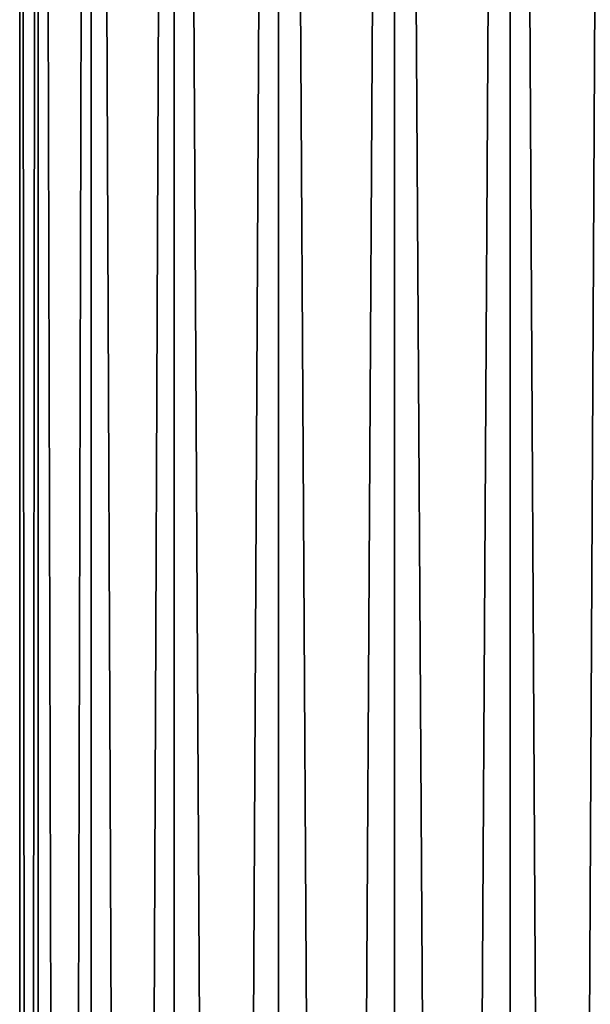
# Model space of a CAD drawing. Header units: millimetres. Extents: x -150 to 150, y -85 to 1149.
# Tile 758 of 1056: x -10 to 5, y 964 to 990. Entities that reach past the tile are written whole.
import ezdxf

# ---------------------------------------------------------------- set-up
doc = ezdxf.new("R2010")
doc.units = ezdxf.units.MM
doc.header["$LTSCALE"] = 21.359881
doc.layers.add('5', color=7, linetype='CONTINUOUS')
doc.layers.add('6', color=7, linetype='CONTINUOUS')

msp = doc.modelspace()

# ---------------------------------------------------------------- linework, layer by layer
at = {"layer": '5', "color": 7, "linetype": 'CONTINUOUS', "true_color": 0xaaaaaa}
for points in [[(0, 1089, 10), (0, 569, 10), (3.09, 569, 9.511), (0, 1089, 10)], [(3.09, 1089, 9.511), (0, 1089, 10), (3.09, 569, 9.511), (3.09, 1089, 9.511)], [(0, 1089, -10), (3.09, 1089, -9.511), (0, 569, -10), (0, 1089, -10)], [(0, 569, -10), (3.09, 1089, -9.511), (3.09, 569, -9.511), (0, 569, -10)], [(5.878, 1089, 8.09), (3.09, 1089, 9.511), (5.878, 569, 8.09), (5.878, 1089, 8.09)], [(5.878, 569, 8.09), (3.09, 1089, 9.511), (3.09, 569, 9.511), (5.878, 569, 8.09)], [(3.09, 1089, -9.511), (5.878, 1089, -8.09), (3.09, 569, -9.511), (3.09, 1089, -9.511)], [(3.09, 569, -9.511), (5.878, 1089, -8.09), (5.878, 569, -8.09), (3.09, 569, -9.511)]]:
    msp.add_3dface(points, dxfattribs=at)
at = {"layer": '6', "color": 7, "linetype": 'CONTINUOUS', "true_color": 0xaaaaaa}
for points in [[(-10, 1089), (-9.511, 1089, -3.09), (-10, 569), (-10, 1089)], [(-10, 569), (-9.511, 1089, -3.09), (-9.511, 569, -3.09), (-10, 569)], [(-9.511, 1089, 3.09), (-10, 1089), (-9.511, 569, 3.09), (-9.511, 1089, 3.09)], [(-9.511, 569, 3.09), (-10, 1089), (-10, 569), (-9.511, 569, 3.09)], [(-9.511, 1089, -3.09), (-8.09, 1089, -5.878), (-9.511, 569, -3.09), (-9.511, 1089, -3.09)], [(-9.511, 569, -3.09), (-8.09, 1089, -5.878), (-8.09, 569, -5.878), (-9.511, 569, -3.09)], [(-8.09, 1089, 5.878), (-9.511, 1089, 3.09), (-8.09, 569, 5.878), (-8.09, 1089, 5.878)], [(-8.09, 569, 5.878), (-9.511, 1089, 3.09), (-9.511, 569, 3.09), (-8.09, 569, 5.878)], [(-8.09, 1089, -5.878), (-5.878, 1089, -8.09), (-8.09, 569, -5.878), (-8.09, 1089, -5.878)], [(-8.09, 569, -5.878), (-5.878, 1089, -8.09), (-5.878, 569, -8.09), (-8.09, 569, -5.878)], [(-5.878, 1089, 8.09), (-8.09, 1089, 5.878), (-5.878, 569, 8.09), (-5.878, 1089, 8.09)], [(-5.878, 569, 8.09), (-8.09, 1089, 5.878), (-8.09, 569, 5.878), (-5.878, 569, 8.09)], [(-5.878, 1089, -8.09), (-3.09, 1089, -9.511), (-5.878, 569, -8.09), (-5.878, 1089, -8.09)], [(-5.878, 569, -8.09), (-3.09, 1089, -9.511), (-3.09, 569, -9.511), (-5.878, 569, -8.09)], [(-3.09, 1089, 9.511), (-5.878, 1089, 8.09), (-3.09, 569, 9.511), (-3.09, 1089, 9.511)], [(-3.09, 569, 9.511), (-5.878, 1089, 8.09), (-5.878, 569, 8.09), (-3.09, 569, 9.511)], [(0, 569, 10), (0, 1089, 10), (-3.09, 1089, 9.511), (0, 569, 10)], [(0, 569, 10), (-3.09, 1089, 9.511), (-3.09, 569, 9.511), (0, 569, 10)], [(0, 1089, -10), (0, 569, -10), (-3.09, 569, -9.511), (0, 1089, -10)], [(-3.09, 1089, -9.511), (0, 1089, -10), (-3.09, 569, -9.511), (-3.09, 1089, -9.511)]]:
    msp.add_3dface(points, dxfattribs=at)

doc.saveas('drawing.dxf')
